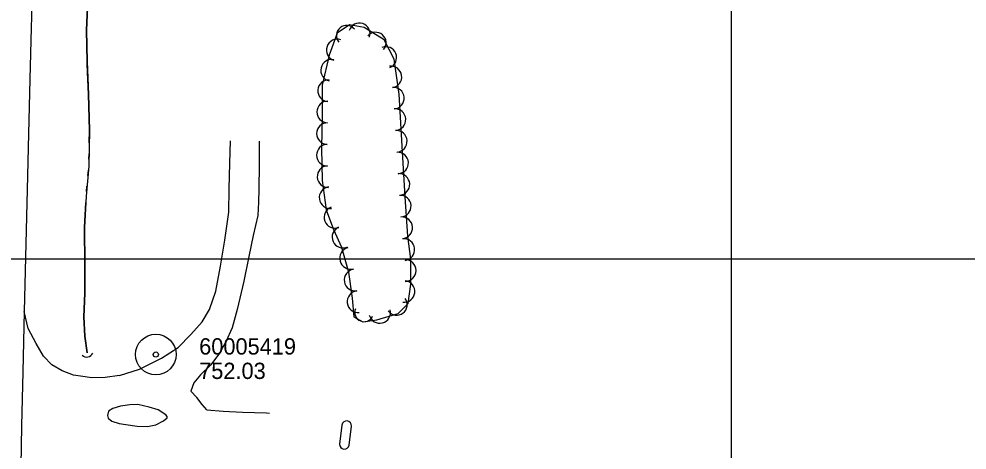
# Model space of a CAD drawing. Extents: x 591954 to 597000, y 198576 to 213500.
# Drawn here: x 594237.3 to 594586.8, y 202429.5 to 202588.3 of the extents above; entities that cross this region are included whole.
import ezdxf

# ---------------------------------------------------------------- set-up
doc = ezdxf.new("R2010")
doc.units = 0
for name, color, linetype in [('Level 10', 7, 'Continuous'), ('Level 11', 7, 'Continuous'), ('Level 12', 7, 'Continuous'), ('Level 15', 7, 'Continuous'), ('Level 17', 7, 'Continuous'), ('Level 18', 7, 'Continuous'), ('Level 19', 7, 'Continuous'), ('Level 6', 7, 'Continuous')]:
    doc.layers.add(name, color=color, linetype=linetype)

msp = doc.modelspace()

# ---------------------------------------------------------------- linework, layer by layer
at = {"layer": 'Level 10'}
for p, q in [((594500, 202000), (594500, 203500)), ((593000, 202500), (595000, 202500)), ((593000, 202500), (595000, 202500)), ((594500, 201000), (594500, 202500)), ((594500, 201000), (594500, 202500))]:
    msp.add_line(p, q, dxfattribs=at)
at = {"layer": 'Level 11'}
for points in [[(594242.34, 202606.03), (594241.8, 202585.08), (594241.35, 202566.22), (594240.8, 202545.98), (594240.34, 202525.53), (594239.71, 202500.6), (594239.23, 202480.52)], [(594239.23, 202480.52), (594238.73, 202458.4), (594238.22, 202438.45), (594237.81, 202416.26)]]:
    msp.add_lwpolyline(points, dxfattribs=at)
at = {"layer": 'Level 12'}
for p, q in [((594356.36, 202438.74), (594355.51, 202431.69)), ((594358.99, 202431.36), (594359.84, 202438.33))]:
    msp.add_line(p, q, dxfattribs=at)
for centre, start, end in [((594358.1, 202438.52), 353.8061, 173.0568), ((594357.25, 202431.59), 176.6242, 352.6716)]:
    msp.add_arc(centre, 1.75, start, end, dxfattribs=at)
at = {"layer": 'Level 15'}
msp.add_arc((594262.22, 202466.3), 2.5, 228.1794, 334.419, dxfattribs=at)
at = {"layer": 'Level 17'}
for points in [[(594274.32, 202457.03), (594281.78, 202459.36), (594289.87, 202463.33), (594296.02, 202467.35), (594300.69, 202472.07), (594304.81, 202476.78), (594307.55, 202481.25), (594309.83, 202488.02), (594311.6, 202497.25), (594313.19, 202506.84), (594314.69, 202517.14), (594314.83, 202525.79), (594315.07, 202535.28), (594315.22, 202543.49)], [(594325.87, 202543.35), (594325.84, 202534.62), (594325.68, 202525.59), (594325.65, 202520.88), (594325.34, 202515.92), (594323.58, 202508.63), (594322.05, 202500.81), (594320.14, 202491.8), (594317.75, 202481.25), (594315.89, 202474.6), (594313.51, 202469.41), (594311.17, 202465.23), (594308.07, 202460.92), (594304.19, 202457.25), (594301.81, 202454.31), (594300.69, 202451.26)], [(594274.32, 202457.03), (594269.09, 202456.26), (594264.17, 202456.18), (594259.98, 202456.75), (594257.45, 202457.14), (594253.16, 202458.74), (594249.41, 202460.88), (594246.29, 202464.17), (594243.63, 202468.83), (594240.73, 202474.27), (594239.23, 202480.52)], [(594306.52, 202444.38), (594304.83, 202446.35), (594302.86, 202448.84), (594300.7, 202451.27)], [(594276.71, 202438.96), (594280.91, 202438.38), (594284.61, 202438.22), (594287.76, 202438.84), (594290.63, 202440.35), (594291.92, 202441.42), (594291.92, 202441.91), (594291.42, 202442.48), (594288.65, 202444.29), (594285.28, 202445.3), (594281.1, 202446.26), (594278.14, 202446.22), (594274.77, 202445.68), (594271.86, 202444.86), (594270.3, 202443.83), (594269.9, 202442.26), (594270.18, 202441.26), (594271.53, 202440.22), (594274.26, 202439.37)], [(594306.52, 202444.38), (594312.6, 202443.91), (594319.66, 202443.54), (594328.58, 202443.2), (594329.7, 202443.14)], [(594274.26, 202439.37), (594276.71, 202438.96)]]:
    msp.add_lwpolyline(points, dxfattribs=at)
at = {"layer": 'Level 18'}
msp.add_lwpolyline([(594378.73, 202539.36), (594377.4, 202560.67), (594375.59, 202573.55), (594371.97, 202580.7), (594364.58, 202585.2), (594359.09, 202586.21), (594354.57, 202583.14), (594351.65, 202575.02), (594349.12, 202563.91), (594349.02, 202553.15), (594348.84, 202540.73), (594349.01, 202528.79), (594350.51, 202518.03), (594353.21, 202510.77), (594356.22, 202504.33), (594358.72, 202495.09), (594360.08, 202485.52), (594360.8, 202478.65), (594364.07, 202476.8), (594369.25, 202477.54), (594377.03, 202479.87), (594380.83, 202483.46), (594381.8, 202490.59), (594381.74, 202499.91), (594380.68, 202508.29), (594379.72, 202522.79), (594378.73, 202539.36)], dxfattribs=at)
for centre, radius, start, end in [((594358.06, 202582.22), 3.74, 39.3764, 219.361), ((594362.79, 202582.91), 3.93, 341.6027, 161.5874), ((594368.79, 202579.57), 3.87, 319.4088, 139.3935), ((594354.63, 202576.91), 3.99, 71.3115, 251.2962), ((594372.55, 202574.16), 3.95, 291.3792, 111.3638), ((594352.53, 202569.45), 3.99, 77.1776, 257.1623), ((594374.4, 202566.99), 3.99, 278.0211, 98.0057), ((594351.41, 202561.91), 3.97, 86.1265, 266.1111), ((594375.3, 202559.17), 3.99, 275.0695, 95.0541), ((594351.11, 202554.07), 3.99, 89.3546, 269.3392), ((594375.89, 202551.27), 3.99, 273.5764, 93.5611), ((594351.01, 202546.08), 3.99, 89.1896, 269.1743), ((594376.39, 202543.3), 3.99, 273.5697, 93.5543), ((594350.99, 202538.15), 3.99, 90.5531, 270.5378), ((594376.9, 202535.29), 3.95, 273.4133, 93.398), ((594351.24, 202530.27), 3.99, 93.1648, 273.1494), ((594377.35, 202527.37), 3.99, 273.4112, 93.3959), ((594351.99, 202522.51), 3.99, 97.9115, 277.8961), ((594377.85, 202519.38), 3.99, 273.785, 93.7697), ((594353.8, 202515.24), 3.99, 110.0484, 290.0331), ((594378.4, 202511.41), 3.99, 274.124, 94.1086), ((594356.73, 202507.98), 3.99, 114.0008, 293.9855), ((594379.18, 202503.36), 3.99, 276.9867, 96.9714), ((594359.51, 202500.18), 3.99, 105.1161, 285.1008), ((594379.68, 202495.65), 3.99, 270.3378, 90.3224), ((594361.2, 202492.16), 3.99, 98.7511, 278.7358), ((594379.25, 202487.95), 3.99, 263.3541, 83.3387), ((594362.28, 202484.17), 3.99, 96.5967, 276.5814), ((594376.56, 202483.08), 3.86, 216.4927, 36.4774), ((594364.52, 202480.23), 3.43, 156.3123, 336.297), ((594370.29, 202480.21), 3.98, 194.1695, 14.1542)]:
    msp.add_arc(centre, radius, start, end, dxfattribs=at)
at = {"layer": 'Level 19'}
for points in [[(594262.44, 202571.66), (594262.39, 202572.69), (594262.23, 202584.24), (594262.64, 202595.5), (594262.81, 202600.65)], [(594262.64, 202595.5), (594262.23, 202584.24), (594262.39, 202572.69), (594262.98, 202560.57), (594263.33, 202547.35), (594263.03, 202534.17), (594262.02, 202523.11), (594261.5, 202511.54), (594261.59, 202497.74), (594261.51, 202487.31), (594261.16, 202478.62), (594261.51, 202471.49), (594262.47, 202465.3)], [(594263.22, 202542.68), (594263.33, 202547.35), (594262.98, 202560.57), (594262.44, 202571.66)], [(594263.08, 202536.68), (594263.13, 202538.68)], [(594262.71, 202530.7), (594262.89, 202532.69)], [(594262.16, 202524.72), (594262.34, 202526.71)], [(594261.55, 202491.74), (594261.59, 202497.74), (594261.5, 202511.54), (594261.91, 202520.73)], [(594262.47, 202465.3), (594261.51, 202471.49), (594261.16, 202478.62), (594261.51, 202487.31), (594261.55, 202491.74)]]:
    msp.add_lwpolyline(points, dxfattribs=at)
at = {"layer": 'Level 6'}
for radius in [7.5, 7.5, 0.96, 0.96]:
    msp.add_circle((594287.72, 202464.71), radius, dxfattribs=at)

# ---------------------------------------------------------------- texts
for s, p in [('60005419', (594303.72, 202464.71)), ('60005419', (594303.72, 202464.71)), ('752.03', (594303.72, 202455.71)), ('752.03', (594303.72, 202455.71))]:
    msp.add_text(s, height=6, dxfattribs=at).set_placement(p)

doc.saveas('drawing.dxf')
